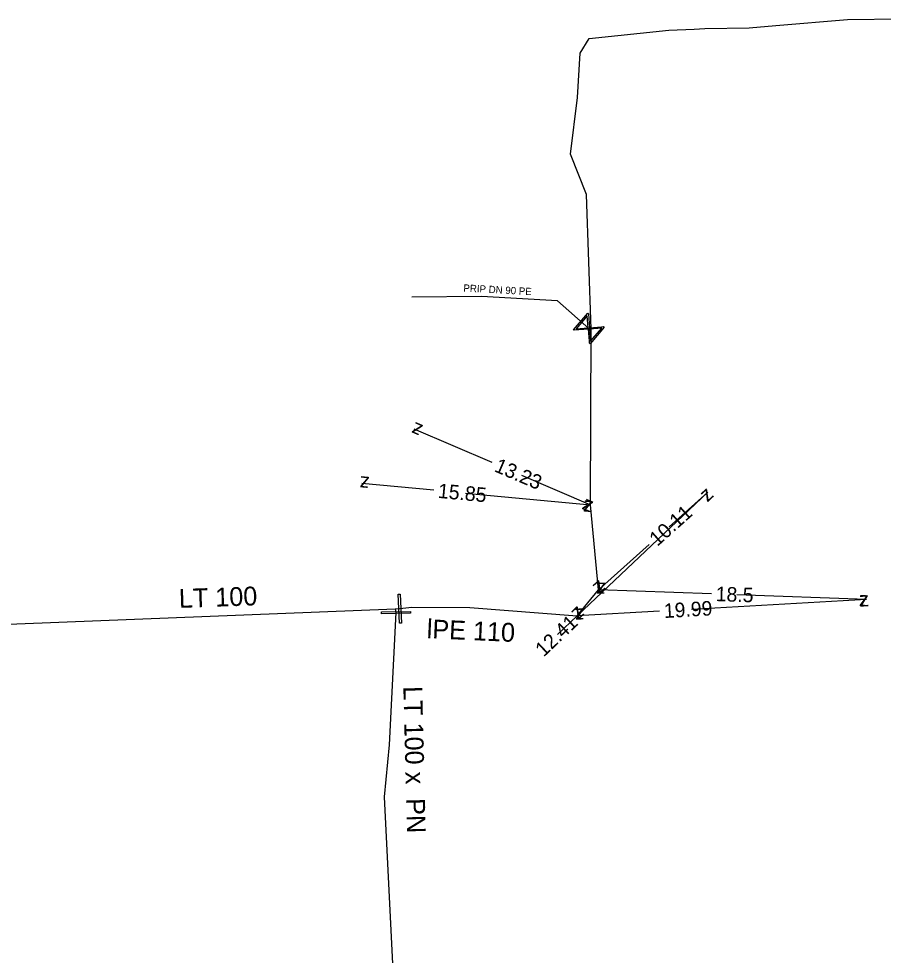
# Model space of a CAD drawing. Extents: x -643544 to -637295, y -1119190 to -1111715.
# Drawn here: x -641674.8 to -641615.2, y -1115585.9 to -1115521.3 of the extents above; entities that cross this region are included whole.
import ezdxf

# ---------------------------------------------------------------- set-up
doc = ezdxf.new("R2010")
doc.units = 0
for name, color, linetype in [('VP Kótování', 7, 'Continuous'), ('VP Popis přípojky', 7, 'Continuous'), ('VP Přípojka', 7, 'Continuous'), ('VP Řad', 7, 'Continuous'), ('VP Řad - popis', 7, 'Continuous'), ('VP Šoupě', 7, 'Continuous')]:
    doc.layers.add(name, color=color, linetype=linetype)

msp = doc.modelspace()

# ---------------------------------------------------------------- linework, layer by layer
at = {"layer": 'VP Kótování'}
for points in [[(-641642.157, -1115551.92), (-641647.53, -1115549.62)], [(-641640.143, -1115552.783), (-641635.368, -1115554.827)], [(-641646.181, -1115553.822), (-641651.15, -1115553.36)], [(-641644, -1115554.025), (-641635.368, -1115554.827)], [(-641636.296, -1115562.487), (-641627.28, -1115553.96)], [(-641629.953, -1115556.342), (-641627.28, -1115553.96)], [(-641631.321, -1115557.56), (-641634.828, -1115560.685)], [(-641627.029, -1115560.957), (-641634.828, -1115560.685)], [(-641628.413, -1115562.03), (-641616.34, -1115561.33)], [(-641625.289, -1115561.018), (-641616.34, -1115561.33)], [(-641630.611, -1115562.157), (-641636.296, -1115562.487)], [(-641637.662, -1115563.779), (-641636.296, -1115562.487)]]:
    msp.add_lwpolyline(points, dxfattribs=at)
at = {"layer": 'VP Přípojka'}
msp.add_lwpolyline([(-641635.325, -1115542.706), (-641635.483, -1115542.665), (-641637.65, -1115540.75), (-641642.89, -1115540.47), (-641647.707, -1115540.5)], dxfattribs=at)
at = {"layer": 'VP Řad'}
for points in [[(-641648.86, -1115562.014), (-641648.532, -1115561.989), (-641647.706, -1115561.881), (-641643.701, -1115561.917), (-641636.296, -1115562.487), (-641634.828, -1115560.685), (-641635.368, -1115554.827), (-641635.325, -1115542.706), (-641635.648, -1115533.417), (-641636.757, -1115530.635), (-641636.261, -1115526.734), (-641636.079, -1115523.684), (-641635.474, -1115522.672), (-641629.967, -1115522.093), (-641628.22, -1115522.023), (-641627.484, -1115521.97), (-641624.44, -1115521.931), (-641622.578, -1115521.763), (-641617.639, -1115521.353), (-641613.953, -1115521.306)], [(-641705.71, -1115564.56), (-641705.583, -1115564.553), (-641705.455, -1115564.547), (-641700.915, -1115564.339), (-641677.298, -1115563.13), (-641648.86, -1115562.014)], [(-641648.86, -1115562.014), (-641648.797, -1115562.262), (-641649.272, -1115571.372), (-641649.618, -1115574.976), (-641648.573, -1115595.686), (-641648.086, -1115616.634), (-641648.072, -1115617.407), (-641648.076, -1115617.718), (-641648.165, -1115624.262), (-641648.361, -1115636.367), (-641648.34, -1115637.84)]]:
    msp.add_lwpolyline(points, dxfattribs=at)
at = {"layer": 'VP Šoupě'}
for points in [[(-641634.426, -1115542.58), (-641635.398, -1115543.723), (-641635.448, -1115543.68), (-641635.455, -1115543.552), (-641635.523, -1115542.714), (-641636.491, -1115542.793), (-641636.541, -1115542.751), (-641635.569, -1115541.608), (-641635.519, -1115541.651), (-641635.443, -1115542.619), (-641634.605, -1115542.551), (-641634.477, -1115542.537), (-641634.426, -1115542.58)], [(-641636.371, -1115542.695), (-641635.53, -1115542.627), (-641635.599, -1115541.788), (-641636.371, -1115542.695)], [(-641634.6, -1115542.639), (-641635.435, -1115542.707), (-641635.367, -1115543.541), (-641634.6, -1115542.639)], [(-641648.514, -1115560.987), (-641648.424, -1115562.985), (-641648.549, -1115562.99), (-641648.639, -1115560.992), (-641648.514, -1115560.987)], [(-641647.796, -1115562.31), (-641649.796, -1115562.34), (-641649.797, -1115562.215), (-641647.798, -1115562.185), (-641647.796, -1115562.31)]]:
    msp.add_lwpolyline(points, dxfattribs=at)

# ---------------------------------------------------------------- texts
at = {"layer": 'VP Kótování'}
for s, rotation, p in [('z', 156.82244, (-641646.874, -1115549.357)), ('13.23', 336.82246, (-641642.078, -1115552.498)), ('z', 174.68939, (-641650.606, -1115552.908)), ('15.85', 354.68941, (-641645.929, -1115554.347)), ('z', 41.69993, (-641627.321, -1115554.666)), ('z', 43.40333, (-641627.3, -1115554.667)), ('z', 336.82242, (-641636.024, -1115555.09)), ('z', 354.68937, (-641635.912, -1115555.279)), ('10.11', 41.69993, (-641630.764, -1115557.734)), ('z', 221.69991, (-641634.787, -1115559.979)), ('z', 178.00189, (-641634.311, -1115560.203)), ('18.5', 358.00191, (-641626.747, -1115561.467)), ('19.99', 3.31817, (-641630.283, -1115562.639)), ('z', 358.00192, (-641616.857, -1115561.812)), ('z', 3.31817, (-641616.81, -1115561.858)), ('z', 223.40331, (-641636.276, -1115561.78)), ('z', 183.31815, (-641635.826, -1115561.959)), ('12.41', 43.40333, (-641638.606, -1115565.36))]:
    msp.add_text(s, height=1, rotation=rotation, dxfattribs=at).set_placement(p)
at = {"layer": 'VP Popis přípojky'}
msp.add_text('PRIP DN 90 PE', height=0.5, rotation=356.9413, dxfattribs=at).set_placement((-641644.155, -1115540.121))
at = {"layer": 'VP Řad - popis'}
for s, rotation, p in [('LT 100', 1.93665, (-641663.753, -1115561.939)), ('lPE 110', 357.43789, (-641646.694, -1115564.02)), ('LT 100 x  PN ', 271.43715, (-641648.29, -1115567.351))]:
    msp.add_text(s, height=1.3, rotation=rotation, dxfattribs=at).set_placement(p)

doc.saveas('drawing.dxf')
